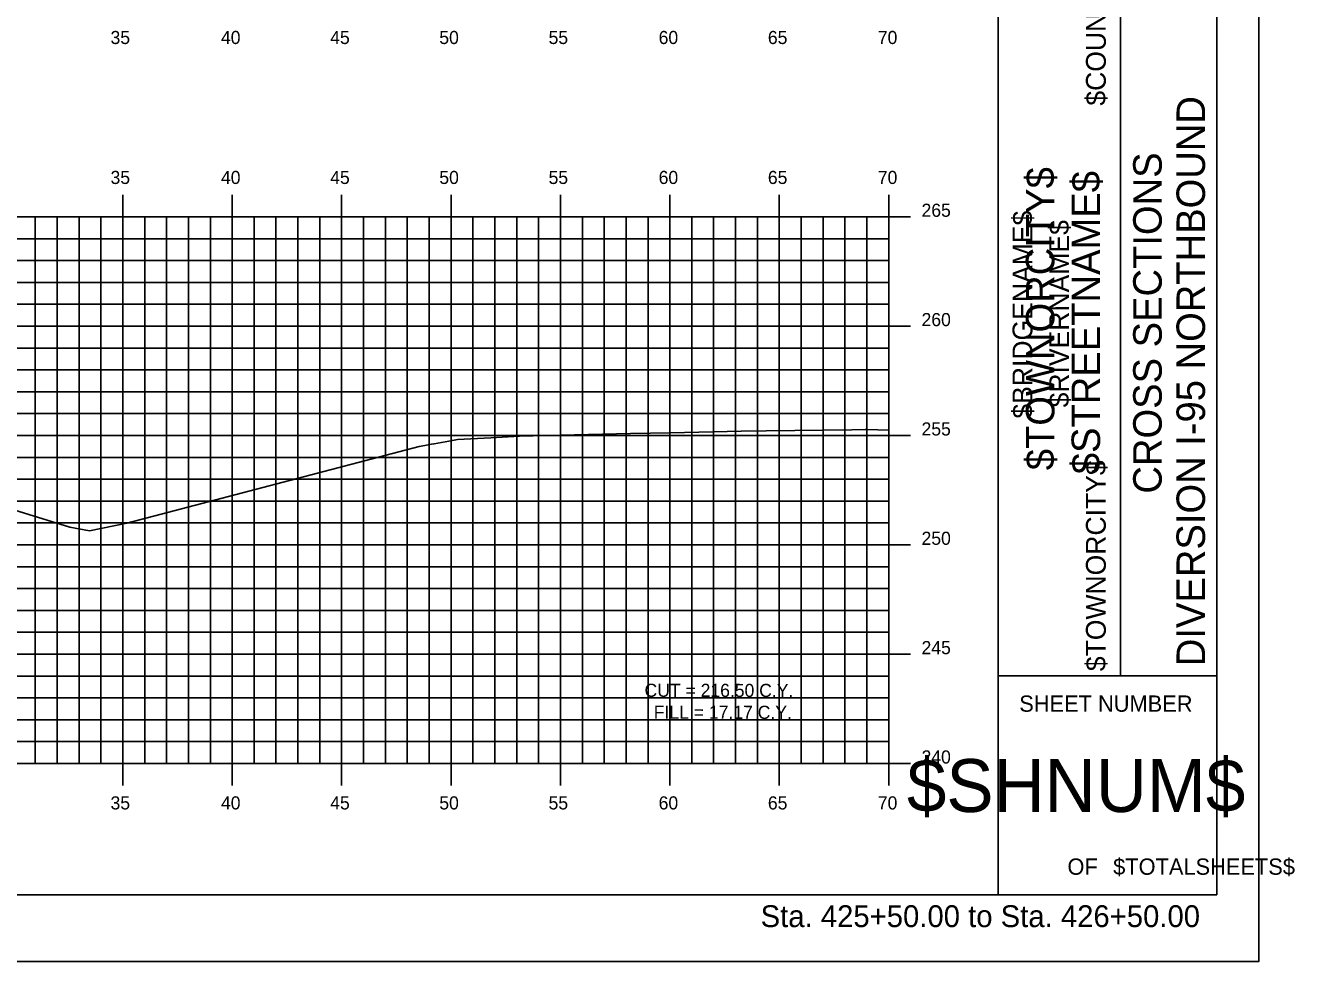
# Model space of a CAD drawing. Extents: x 1160718 to 1173142, y 616002 to 617630.
# Drawn here: x 1170658.2 to 1170716.2, y 616613.9 to 616656.7 of the extents above; entities that cross this region are included whole.
import ezdxf

# ---------------------------------------------------------------- set-up
doc = ezdxf.new("R2010")
doc.units = 0
for name, color, linetype in [('ANNOTATION', 7, 'Continuous'), ('BORDER', 7, 'Continuous'), ('BRIDGE_TITLE', 7, 'Continuous'), ('H_V ANNOTATION', 7, 'Continuous'), ('HIGHWAY_TITLE', 7, 'Continuous'), ('MAJOR', 7, 'Continuous'), ('MINOR', 7, 'Continuous'), ('PLOT BOUNDARY', 7, 'Continuous'), ('S_Roadway_Centerline', 7, 'Continuous')]:
    doc.layers.add(name, color=color, linetype=linetype)

msp = doc.modelspace()

# ---------------------------------------------------------------- linework, layer by layer
at = {"layer": 'BORDER'}
for p, q in [((1170702.664, 616616.931), (1170702.664, 616721.931)), ((1170712.664, 616616.931), (1170712.664, 616721.931)), ((1170708.255, 616626.931), (1170708.255, 616661.931)), ((1170702.664, 616626.931), (1170712.664, 616626.931)), ((1170552.664, 616616.928), (1170712.664, 616616.928))]:
    msp.add_line(p, q, dxfattribs=at)
at = {"layer": 'MAJOR'}
for p, q in [((1170662.664, 616648.93), (1170662.664, 616647.928)), ((1170667.664, 616648.93), (1170667.664, 616647.928)), ((1170672.664, 616648.93), (1170672.664, 616647.928)), ((1170677.664, 616648.93), (1170677.664, 616647.928)), ((1170682.664, 616648.93), (1170682.664, 616647.928)), ((1170687.664, 616648.93), (1170687.664, 616647.928)), ((1170692.664, 616648.93), (1170692.664, 616647.928)), ((1170697.664, 616648.93), (1170697.664, 616647.928)), ((1170557.664, 616647.928), (1170697.664, 616647.928)), ((1170557.664, 616647.928), (1170697.664, 616647.928)), ((1170662.664, 616622.928), (1170662.664, 616647.928)), ((1170667.664, 616622.928), (1170667.664, 616647.928)), ((1170672.664, 616622.928), (1170672.664, 616647.928)), ((1170677.664, 616622.928), (1170677.664, 616647.928)), ((1170682.664, 616622.928), (1170682.664, 616647.928)), ((1170687.664, 616622.928), (1170687.664, 616647.928)), ((1170692.664, 616622.928), (1170692.664, 616647.928)), ((1170698.666, 616647.928), (1170696.662, 616647.928)), ((1170697.664, 616622.928), (1170697.664, 616647.928)), ((1170697.664, 616622.928), (1170697.664, 616647.928)), ((1170557.664, 616642.928), (1170697.664, 616642.928)), ((1170698.666, 616642.928), (1170696.662, 616642.928)), ((1170557.664, 616637.928), (1170697.664, 616637.928)), ((1170698.666, 616637.928), (1170696.662, 616637.928)), ((1170557.664, 616632.928), (1170697.664, 616632.928)), ((1170698.666, 616632.928), (1170696.662, 616632.928)), ((1170557.664, 616627.928), (1170697.664, 616627.928)), ((1170698.666, 616627.928), (1170696.662, 616627.928)), ((1170557.664, 616622.928), (1170697.664, 616622.928)), ((1170557.664, 616622.928), (1170697.664, 616622.928)), ((1170662.664, 616621.926), (1170662.664, 616622.928)), ((1170667.664, 616621.926), (1170667.664, 616622.928)), ((1170672.664, 616621.926), (1170672.664, 616622.928)), ((1170677.664, 616621.926), (1170677.664, 616622.928)), ((1170682.664, 616621.926), (1170682.664, 616622.928)), ((1170687.664, 616621.926), (1170687.664, 616622.928)), ((1170692.664, 616621.926), (1170692.664, 616622.928)), ((1170698.666, 616622.928), (1170696.662, 616622.928)), ((1170697.664, 616621.926), (1170697.664, 616622.928))]:
    msp.add_line(p, q, dxfattribs=at)
at = {"layer": 'MINOR'}
for p, q in [((1170658.664, 616622.928), (1170658.664, 616647.928)), ((1170659.664, 616622.928), (1170659.664, 616647.928)), ((1170660.664, 616622.928), (1170660.664, 616647.928)), ((1170661.664, 616622.928), (1170661.664, 616647.928)), ((1170663.664, 616622.928), (1170663.664, 616647.928)), ((1170664.664, 616622.928), (1170664.664, 616647.928)), ((1170665.664, 616622.928), (1170665.664, 616647.928)), ((1170666.664, 616622.928), (1170666.664, 616647.928)), ((1170668.664, 616622.928), (1170668.664, 616647.928)), ((1170669.664, 616622.928), (1170669.664, 616647.928)), ((1170670.664, 616622.928), (1170670.664, 616647.928)), ((1170671.664, 616622.928), (1170671.664, 616647.928)), ((1170673.664, 616622.928), (1170673.664, 616647.928)), ((1170674.664, 616622.928), (1170674.664, 616647.928)), ((1170675.664, 616622.928), (1170675.664, 616647.928)), ((1170676.664, 616622.928), (1170676.664, 616647.928)), ((1170678.664, 616622.928), (1170678.664, 616647.928)), ((1170679.664, 616622.928), (1170679.664, 616647.928)), ((1170680.664, 616622.928), (1170680.664, 616647.928)), ((1170681.664, 616622.928), (1170681.664, 616647.928)), ((1170683.664, 616622.928), (1170683.664, 616647.928)), ((1170684.664, 616622.928), (1170684.664, 616647.928)), ((1170685.664, 616622.928), (1170685.664, 616647.928)), ((1170686.664, 616622.928), (1170686.664, 616647.928)), ((1170688.664, 616622.928), (1170688.664, 616647.928)), ((1170689.664, 616622.928), (1170689.664, 616647.928)), ((1170690.664, 616622.928), (1170690.664, 616647.928)), ((1170691.664, 616622.928), (1170691.664, 616647.928)), ((1170693.664, 616622.928), (1170693.664, 616647.928)), ((1170694.664, 616622.928), (1170694.664, 616647.928)), ((1170695.664, 616622.928), (1170695.664, 616647.928)), ((1170696.664, 616622.928), (1170696.664, 616647.928)), ((1170557.664, 616646.928), (1170697.664, 616646.928)), ((1170697.664, 616646.928), (1170696.662, 616646.928)), ((1170557.664, 616645.928), (1170697.664, 616645.928)), ((1170697.664, 616645.928), (1170696.662, 616645.928)), ((1170557.664, 616644.928), (1170697.664, 616644.928)), ((1170697.664, 616644.928), (1170696.662, 616644.928)), ((1170557.664, 616643.928), (1170697.664, 616643.928)), ((1170697.664, 616643.928), (1170696.662, 616643.928)), ((1170557.664, 616641.928), (1170697.664, 616641.928)), ((1170697.664, 616641.928), (1170696.662, 616641.928)), ((1170557.664, 616640.928), (1170697.664, 616640.928)), ((1170697.664, 616640.928), (1170696.662, 616640.928)), ((1170557.664, 616639.928), (1170697.664, 616639.928)), ((1170697.664, 616639.928), (1170696.662, 616639.928)), ((1170557.664, 616638.928), (1170697.664, 616638.928)), ((1170697.664, 616638.928), (1170696.662, 616638.928)), ((1170557.664, 616636.928), (1170697.664, 616636.928)), ((1170697.664, 616636.928), (1170696.662, 616636.928)), ((1170557.664, 616635.928), (1170697.664, 616635.928)), ((1170697.664, 616635.928), (1170696.662, 616635.928)), ((1170557.664, 616634.928), (1170697.664, 616634.928)), ((1170697.664, 616634.928), (1170696.662, 616634.928)), ((1170557.664, 616633.928), (1170697.664, 616633.928)), ((1170697.664, 616633.928), (1170696.662, 616633.928)), ((1170557.664, 616631.928), (1170697.664, 616631.928)), ((1170697.664, 616631.928), (1170696.662, 616631.928)), ((1170557.664, 616630.928), (1170697.664, 616630.928)), ((1170697.664, 616630.928), (1170696.662, 616630.928)), ((1170557.664, 616629.928), (1170697.664, 616629.928)), ((1170697.664, 616629.928), (1170696.662, 616629.928)), ((1170557.664, 616628.928), (1170697.664, 616628.928)), ((1170697.664, 616628.928), (1170696.662, 616628.928)), ((1170557.664, 616626.928), (1170697.664, 616626.928)), ((1170697.664, 616626.928), (1170696.662, 616626.928)), ((1170557.664, 616625.928), (1170697.664, 616625.928)), ((1170697.664, 616625.928), (1170696.662, 616625.928)), ((1170557.664, 616624.928), (1170697.664, 616624.928)), ((1170697.664, 616624.928), (1170696.662, 616624.928)), ((1170557.664, 616623.928), (1170697.664, 616623.928)), ((1170697.664, 616623.928), (1170696.662, 616623.928))]:
    msp.add_line(p, q, dxfattribs=at)
at = {"layer": 'PLOT BOUNDARY'}
msp.add_lwpolyline([(1170544.57, 616613.869), (1170714.57, 616613.869), (1170714.57, 616723.869), (1170544.57, 616723.869)], close=True, dxfattribs=at)
at = {"layer": 'S_Roadway_Centerline'}
msp.add_lwpolyline([(1170648.586, 616637.335), (1170660.236, 616633.74), (1170661.14, 616633.57), (1170662.845, 616633.92), (1170676.203, 616637.427), (1170676.633, 616637.503), (1170676.664, 616637.509), (1170676.882, 616637.54), (1170676.892, 616637.542), (1170677.568, 616637.671), (1170677.953, 616637.739), (1170679.489, 616637.822), (1170680.798, 616637.899), (1170683.303, 616637.957), (1170685.858, 616638.017), (1170687.685, 616638.055), (1170690.918, 616638.125), (1170692.066, 616638.14), (1170695.977, 616638.194), (1170696.592, 616638.195), (1170696.659, 616638.195), (1170697.664, 616638.166)], dxfattribs=at)

# ---------------------------------------------------------------- texts
at = {"layer": 'ANNOTATION'}
for s, p in [('CUT = 216.50 C.Y.', (1170686.505, 616625.978)), ('FILL = 17.17 C.Y.', (1170686.926, 616624.976))]:
    msp.add_text(s, height=0.6, rotation=359.92408, dxfattribs=at).set_placement(p)
at = {"layer": 'BORDER'}
for s, height, rotation, p in [('DIVERSION I-95 NORTHBOUND  ', 1.30428, 90, (1170712.118, 616627.379)), ('CROSS SECTIONS', 1.30428, 90, (1170710.139, 616635.27)), ('SHEET NUMBER', 0.74527, 360, (1170703.629, 616625.295)), ('$SHNUM$', 2.4194, 360, (1170698.497, 616620.711)), ('$TOTALSHEETS$', 0.74527, 360, (1170707.92, 616617.841)), ('OF', 0.7453, 360, (1170705.831, 616617.841))]:
    msp.add_text(s, height=height, rotation=rotation, dxfattribs=at).set_placement(p)
at = {"layer": 'BRIDGE_TITLE'}
for s, height, p in [('$COUNTY$', 0.9072, (1170707.584, 616653.011)), ('$BRIDGENAME$', 0.90716, (1170704.23, 616638.7)), ('$RIVERNAME$', 0.90716, (1170705.907, 616639.214)), ('$TOWNORCITY$', 0.90716, (1170707.584, 616627.152))]:
    msp.add_text(s, height=height, rotation=90, dxfattribs=at).set_placement(p)
at = {"layer": 'H_V ANNOTATION'}
for s, height, p in [('35', 0.6, (1170662.104, 616655.828)), ('40', 0.6, (1170667.15, 616655.828)), ('45', 0.6, (1170672.142, 616655.828)), ('50', 0.6, (1170677.128, 616655.828)), ('55', 0.6, (1170682.12, 616655.828)), ('60', 0.6, (1170687.15, 616655.828)), ('65', 0.6, (1170692.142, 616655.828)), ('70', 0.6, (1170697.166, 616655.828)), ('35', 0.6, (1170662.104, 616649.428)), ('40', 0.6, (1170667.15, 616649.428)), ('45', 0.6, (1170672.142, 616649.428)), ('50', 0.6, (1170677.128, 616649.428)), ('55', 0.6, (1170682.12, 616649.428)), ('60', 0.6, (1170687.15, 616649.428)), ('65', 0.6, (1170692.142, 616649.428)), ('70', 0.6, (1170697.166, 616649.428)), ('265', 0.6, (1170699.164, 616647.928)), ('260', 0.6, (1170699.164, 616642.928)), ('255', 0.6, (1170699.164, 616637.928)), ('250', 0.6, (1170699.164, 616632.928)), ('245', 0.6, (1170699.164, 616627.928)), ('240', 0.6, (1170699.164, 616622.928)), ('35', 0.6, (1170662.104, 616620.828)), ('40', 0.6, (1170667.15, 616620.828)), ('45', 0.6, (1170672.142, 616620.828)), ('50', 0.6, (1170677.128, 616620.828)), ('55', 0.6, (1170682.12, 616620.828)), ('60', 0.6, (1170687.15, 616620.828)), ('65', 0.6, (1170692.142, 616620.828)), ('70', 0.6, (1170697.166, 616620.828)), ('Sta. 425+50.00 to Sta. 426+50.00', 1.0002, (1170691.81, 616615.448))]:
    msp.add_text(s, height=height, dxfattribs=at).set_placement(p)
at = {"layer": 'HIGHWAY_TITLE'}
for s, p in [('$TOWNORCITY$', (1170705.236, 616636.34)), ('$STREETNAME$', (1170707.323, 616636.16))]:
    msp.add_text(s, height=1.30428, rotation=90, dxfattribs=at).set_placement(p)

doc.saveas('drawing.dxf')
